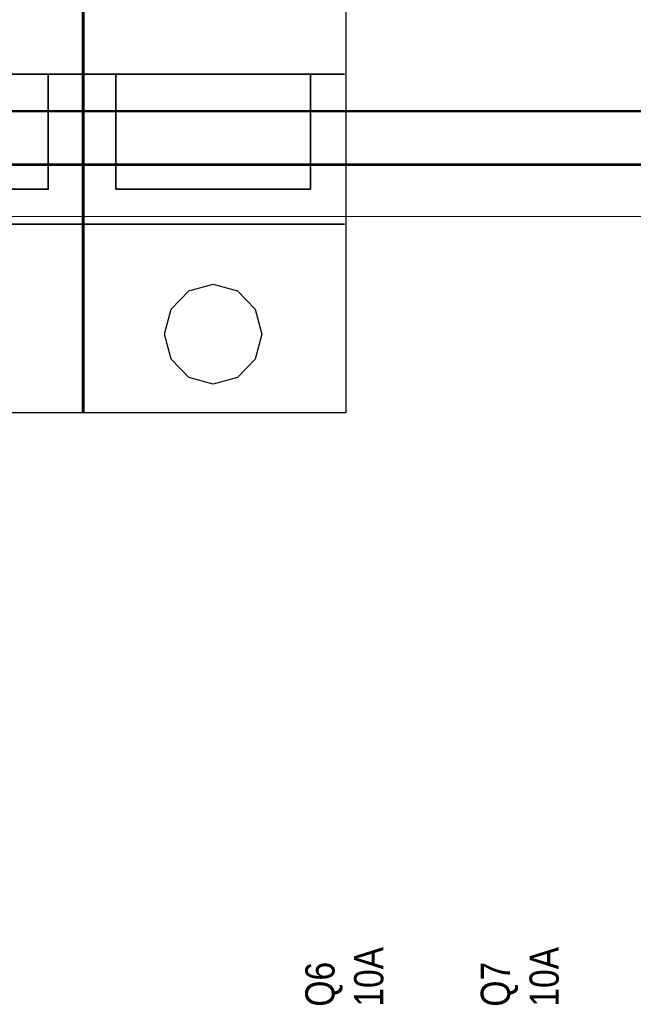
# Model space of a CAD drawing. Header units: millimetres. Extents: x -1290 to 1795, y -4192 to -1311.
# Tile 767 of 1056: x 1480 to 1492, y -2587 to -2567. Entities that reach past the tile are written whole.
import ezdxf

# ---------------------------------------------------------------- set-up
doc = ezdxf.new("R2010")
doc.units = ezdxf.units.MM
doc.layers.add('30', color=7, linetype='Continuous')
doc.layers.add('45', color=7, linetype='Continuous')
doc.layers.add('Aparatura', color=7, linetype='Continuous', lineweight=13)
doc.styles.get("Standard").update_dxf_attribs({"font": 'ARIALN.TTF', "width": 0.8})

# ---------------------------------------------------------------- blocks, each defined once
blk = doc.blocks.new('*U330')
at = {"layer": '30', "color": 7}
for points in [[(548.842747, -262.570286), (117.158256, -262.570286), (117.158256, -264.085087), (117.158256, -285.154588), (117.158256, -286.669389), (548.842747, -286.669389), (548.842747, -285.154588), (548.842747, -264.085087), (548.842747, -262.570286)], [(117.158256, -286.581416), (548.842747, -286.581416), (117.158256, -286.581416)], [(548.842747, -286.581416), (117.158256, -286.581416), (117.158256, -288.059158), (117.158256, -289.620546), (117.158256, -292.157801), (548.842747, -292.157801), (548.842747, -289.620546), (548.842747, -288.059158), (548.842747, -286.581416)], [(548.79978, -286.624505), (117.201224, -286.624505), (117.201224, -288.07941), (117.201224, -289.616668), (117.201224, -292.114713), (548.79978, -292.114713), (548.79978, -289.616668), (548.79978, -288.07941), (548.79978, -286.624505)], [(117.158256, -292.069829), (548.842747, -292.069829), (117.158256, -292.069829)]]:
    blk.add_lwpolyline(points, close=True, dxfattribs=at)
blk = doc.blocks.new('*U331')
at = {"layer": '45', "color": 255}
for points in [[(144.700472, -232.594973), (171.718126, -232.594973), (171.718126, -317.56213), (144.700472, -317.56213), (144.700472, -232.594973)], [(171.583852, -232.594973), (198.606877, -232.594973), (198.606877, -317.56213), (171.583852, -317.56213), (171.583852, -232.594973)]]:
    blk.add_lwpolyline(points, close=True, dxfattribs=at)
at = {"layer": '45', "color": 159}
for points in [[(144.700472, -232.594973), (171.718126, -232.594973), (171.718126, -317.56213), (144.700472, -317.56213), (144.700472, -232.594973)], [(171.583852, -232.594973), (198.606877, -232.594973), (198.606877, -317.56213), (171.583852, -317.56213), (171.583852, -232.594973)]]:
    blk.add_lwpolyline(points, close=True, dxfattribs=at)
at = {"layer": '45', "color": 179}
for points in [[(144.705843, -232.600359), (171.714545, -232.600359), (171.714545, -317.556744), (144.705843, -317.556744), (144.705843, -232.600359)], [(171.589223, -232.600359), (198.603296, -232.600359), (198.603296, -317.556744), (171.589223, -317.556744), (171.589223, -232.600359)], [(171.578481, -282.836298), (144.670037, -282.836298), (171.578481, -282.836298)], [(168.089156, -282.836298), (168.089156, -294.619238), (168.089156, -282.836298)], [(198.467232, -282.836298), (171.553417, -282.836298), (198.467232, -282.836298)], [(175.032, -294.619238), (175.032, -282.836298), (175.032, -294.619238)], [(194.972536, -282.836298), (194.972536, -294.619238), (194.972536, -282.836298)], [(168.099898, -294.608466), (148.14862, -294.608466), (168.099898, -294.608466)], [(194.983278, -294.608466), (175.032, -294.608466), (194.983278, -294.608466)], [(171.578481, -298.224319), (144.670037, -298.224319), (171.578481, -298.224319)], [(198.467232, -298.224319), (171.553417, -298.224319), (198.467232, -298.224319)], [(180.018029, -309.480394), (180.700192, -306.918829), (182.514126, -305.053458), (185.015391, -304.357265), (187.490816, -305.053458), (189.320254, -306.918829), (189.997249, -309.480394), (189.320254, -312.036643), (187.490816, -313.917958), (185.015391, -314.614151), (182.514126, -313.917958), (180.700192, -312.036643), (180.018029, -309.480394)]]:
    blk.add_lwpolyline(points, close=True, dxfattribs=at)
blk = doc.blocks.new('*U339')
blk = doc.blocks.new('*U340')

msp = doc.modelspace()

# ---------------------------------------------------------------- linework, layer by layer
at = {"layer": 'Aparatura', "color": 7, "lineweight": 13}
msp.add_lwpolyline([(1524.161, -2570.724), (1437.795, -2570.724), (1437.795, -2561.708), (1524.161, -2561.708), (1524.161, -2570.724)], close=True, dxfattribs=at)
msp.add_lwpolyline([(1437.795, -2570.724), (1524.161, -2570.724)], dxfattribs=at)

# ---------------------------------------------------------------- block references
at = {"layer": 'Aparatura', "color": 7, "lineweight": 13, "xscale": 0.2, "yscale": 0.2, "zscale": 0.2}
for name, p in [('*U331', (1446.649, -2511.241)), ('*U330', (1414.278, -2511.242))]:
    msp.add_blockref(name, p, dxfattribs=at)
at = {"layer": 'Aparatura', "color": 7, "lineweight": 13}
ref = msp.add_blockref('*U339', (1398.59, -2541.227), dxfattribs=dict(at, xscale=0.2, yscale=0.2, zscale=0.2))
ref.add_attrib('Oznaczenie', 'Q6', (1486.14, -2586.927), dxfattribs={"layer": '0', "height": 0.6, "rotation": 90, "flags": 2})
ref.add_attrib('Pr¹d znamionowy', '10A', (1487.14, -2586.927), dxfattribs={"layer": '0', "height": 0.6, "rotation": 90, "flags": 2})
ref = msp.add_blockref('*U340', (1398.59, -2541.227), dxfattribs=dict(at, xscale=0.2, yscale=0.2, zscale=0.2))
ref.add_attrib('Oznaczenie', 'Q7', (1489.74, -2586.927), dxfattribs={"layer": '0', "height": 0.6, "rotation": 90, "flags": 2})
ref.add_attrib('Pr¹d znamionowy', '10A', (1490.74, -2586.927), dxfattribs={"layer": '0', "height": 0.6, "rotation": 90, "flags": 2})

doc.saveas('drawing.dxf')
